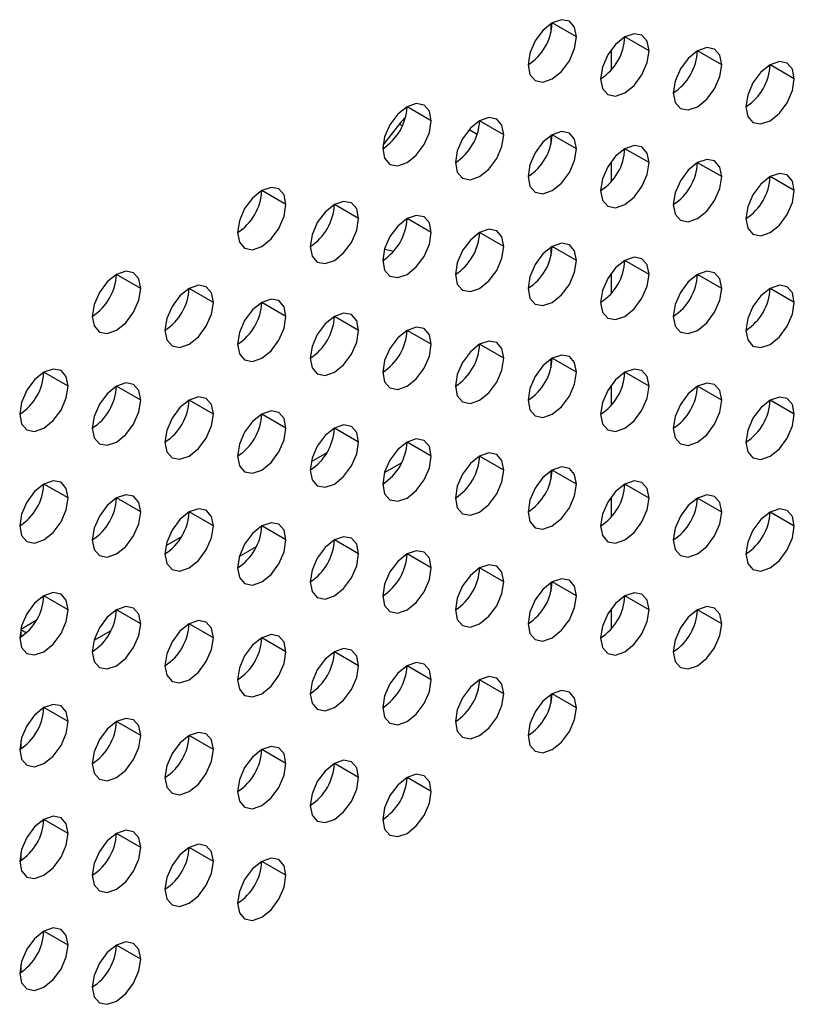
# Model space of a CAD drawing. Header units: millimetres. Extents: x 0 to 1118, y 0 to 864.
# Tile 277 of 397: x 973 to 975.26, y 704.97 to 707.85. Entities that reach past the tile are written whole.
import ezdxf

# ---------------------------------------------------------------- set-up
doc = ezdxf.new("R2010")
doc.units = ezdxf.units.MM

msp = doc.modelspace()

# ---------------------------------------------------------------- linework, layer by layer
at = {"color": 8, "linetype": 'Continuous', "lineweight": 25}
for p, q in [((974.5506, 707.8128), (974.5506, 707.8384)), ((974.7263, 707.7623), (974.7263, 707.7031)), ((974.1063, 707.5454), (974.1163, 707.5396)), ((974.3114, 707.529), (974.335, 707.5154)), ((974.5506, 707.4862), (974.5506, 707.5118)), ((974.7263, 707.4357), (974.7263, 707.3765)), ((974.5506, 707.1595), (974.5506, 707.1852)), ((974.7263, 707.1091), (974.7263, 707.0498)), ((974.5506, 706.8329), (974.5506, 706.8585)), ((974.7263, 706.7825), (974.7263, 706.7232)), ((974.5506, 706.5063), (974.5506, 706.5319)), ((974.7263, 706.4559), (974.7263, 706.3966)), ((974.5506, 706.1797), (974.5506, 706.2053)), ((974.7263, 706.1292), (974.7263, 706.07)), ((974.5506, 705.8531), (974.5506, 705.8787))]:
    msp.add_line(p, q, dxfattribs=at)
at = {"color": 7, "linetype": 'Continuous', "lineweight": 25}
for p, q in [((974.6249, 707.7997), (974.5542, 707.8406)), ((974.837, 707.7589), (974.7663, 707.7997)), ((975.0491, 707.718), (974.9784, 707.7589)), ((975.2613, 707.6772), (975.1906, 707.718)), ((974.2006, 707.5548), (974.1299, 707.5956)), ((974.4127, 707.514), (974.342, 707.5548)), ((974.6249, 707.4731), (974.5542, 707.5139)), ((974.837, 707.4323), (974.7663, 707.4731)), ((975.0491, 707.3914), (974.9784, 707.4322)), ((975.2613, 707.3506), (975.1906, 707.3914)), ((973.7763, 707.3099), (973.7056, 707.3507)), ((973.9885, 707.269), (973.9178, 707.3099)), ((974.2006, 707.2282), (974.1299, 707.269)), ((974.4127, 707.1873), (974.342, 707.2282)), ((974.0642, 707.1798), (974.0909, 707.1735)), ((974.6249, 707.1465), (974.5542, 707.1873)), ((974.837, 707.1057), (974.7663, 707.1465)), ((973.3521, 707.065), (973.2814, 707.1058)), ((975.0491, 707.0648), (974.9784, 707.1056)), ((973.5642, 707.0241), (973.4935, 707.0649)), ((975.2613, 707.024), (975.1906, 707.0648)), ((973.7763, 706.9833), (973.7056, 707.0241)), ((973.9885, 706.9424), (973.9178, 706.9832)), ((974.2006, 706.9016), (974.1299, 706.9424)), ((974.4127, 706.8607), (974.342, 706.9016)), ((974.6249, 706.8199), (974.5542, 706.8607)), ((973.14, 706.7792), (973.0692, 706.82)), ((974.837, 706.779), (974.7663, 706.8199)), ((973.3521, 706.7384), (973.2814, 706.7792)), ((975.0491, 706.7382), (974.9784, 706.779)), ((973.5642, 706.6975), (973.4935, 706.7383)), ((975.2613, 706.6973), (975.1906, 706.7382)), ((973.7763, 706.6567), (973.7056, 706.6975)), ((973.9885, 706.6158), (973.9178, 706.6566)), ((974.2006, 706.575), (974.1299, 706.6158)), ((973.8956, 706.5845), (973.8497, 706.558)), ((974.0643, 706.5267), (974.1143, 706.5556)), ((974.4127, 706.5341), (974.342, 706.5749)), ((974.6249, 706.4933), (974.5542, 706.5341)), ((973.14, 706.4526), (973.0692, 706.4934)), ((974.837, 706.4524), (974.7663, 706.4932)), ((973.3521, 706.4117), (973.2814, 706.4526)), ((975.0491, 706.4116), (974.9784, 706.4524)), ((973.5642, 706.3709), (973.4935, 706.4117)), ((975.2613, 706.3707), (975.1906, 706.4115)), ((973.7763, 706.33), (973.7056, 706.3709)), ((973.4713, 706.3395), (973.4255, 706.3131)), ((973.9885, 706.2892), (973.9178, 706.33)), ((973.64, 706.2818), (973.69, 706.3107)), ((974.2006, 706.2483), (974.1299, 706.2892)), ((974.4127, 706.2075), (974.342, 706.2483)), ((974.6249, 706.1667), (974.5542, 706.2075)), ((973.14, 706.126), (973.0692, 706.1668)), ((974.837, 706.1258), (974.7663, 706.1666)), ((973.3521, 706.0851), (973.2814, 706.1259)), ((975.0491, 706.085), (974.9784, 706.1258)), ((973.0471, 706.0946), (973.0017, 706.0684)), ((973.0017, 706.0684), (973.0182, 706.0589)), ((973.0017, 706.0684), (973.0017, 706.0462)), ((973.2158, 706.0369), (973.2658, 706.0657)), ((973.5642, 706.0443), (973.4935, 706.0851)), ((973.7763, 706.0034), (973.7056, 706.0442)), ((973.9885, 705.9626), (973.9178, 706.0034)), ((974.2006, 705.9217), (974.1299, 705.9626)), ((974.4127, 705.8809), (974.342, 705.9217)), ((974.6249, 705.84), (974.5542, 705.8809)), ((973.14, 705.7993), (973.0692, 705.8402)), ((973.3521, 705.7585), (973.2814, 705.7993)), ((973.0017, 705.7437), (973.0017, 705.7196)), ((973.5642, 705.7177), (973.4935, 705.7585)), ((973.7763, 705.6768), (973.7056, 705.7176)), ((973.9885, 705.636), (973.9178, 705.6768)), ((974.2006, 705.5951), (974.1299, 705.6359)), ((973.14, 705.4727), (973.0692, 705.5136)), ((973.3521, 705.4319), (973.2814, 705.4727)), ((973.5642, 705.391), (973.4935, 705.4319)), ((973.0017, 705.4171), (973.0017, 705.393)), ((973.7763, 705.3502), (973.7056, 705.391)), ((973.14, 705.1461), (973.0692, 705.1869)), ((973.3521, 705.1053), (973.2814, 705.1461)), ((973.0017, 705.0904), (973.0017, 705.0664))]:
    msp.add_line(p, q, dxfattribs=at)
at = {"color": 7, "linetype": 'Continuous', "lineweight": 25, "flags": 128}
for points in [[(974.6249, 707.7997), (974.6195, 707.8279), (974.6042, 707.8455), (974.5812, 707.85), (974.5542, 707.8406), (974.5271, 707.8187), (974.5042, 707.7878), (974.4888, 707.7524), (974.4835, 707.7181)], [(974.4835, 707.7181), (974.4888, 707.69), (974.5042, 707.6723), (974.5271, 707.6679), (974.5542, 707.6773), (974.5812, 707.6991), (974.6042, 707.73), (974.6195, 707.7654), (974.6249, 707.7997)], [(974.837, 707.7589), (974.8316, 707.787), (974.8163, 707.8047), (974.7934, 707.8091), (974.7663, 707.7997), (974.7392, 707.7779), (974.7163, 707.7469), (974.701, 707.7116), (974.6956, 707.6772)], [(974.6956, 707.6772), (974.701, 707.6491), (974.7163, 707.6315), (974.7392, 707.627), (974.7663, 707.6364), (974.7934, 707.6582), (974.8163, 707.6892), (974.8316, 707.7245), (974.837, 707.7589)], [(975.0491, 707.718), (975.0438, 707.7462), (975.0284, 707.7638), (975.0055, 707.7683), (974.9784, 707.7589), (974.9514, 707.737), (974.9284, 707.7061), (974.9131, 707.6708), (974.9077, 707.6364)], [(975.2613, 707.6772), (975.2559, 707.7053), (975.2406, 707.723), (975.2176, 707.7274), (975.1906, 707.718), (975.1635, 707.6962), (975.1406, 707.6652), (975.1252, 707.6299), (975.1198, 707.5956)], [(974.9077, 707.6364), (974.9131, 707.6083), (974.9284, 707.5906), (974.9514, 707.5862), (974.9784, 707.5956), (975.0055, 707.6174), (975.0284, 707.6483), (975.0438, 707.6837), (975.0491, 707.718)], [(975.1198, 707.5956), (975.1252, 707.5674), (975.1406, 707.5498), (975.1635, 707.5453), (975.1906, 707.5547), (975.2176, 707.5766), (975.2406, 707.6075), (975.2559, 707.6428), (975.2613, 707.6772)], [(974.2006, 707.5548), (974.1952, 707.583), (974.1799, 707.6006), (974.157, 707.6051), (974.1299, 707.5956), (974.1028, 707.5738), (974.0799, 707.5429), (974.0646, 707.5075), (974.0592, 707.4732)], [(974.0592, 707.4732), (974.0646, 707.445), (974.0799, 707.4274), (974.1028, 707.4229), (974.1299, 707.4323), (974.157, 707.4542), (974.1799, 707.4851), (974.1952, 707.5205), (974.2006, 707.5548)], [(974.1256, 707.5651), (974.1114, 707.5509), (974.0597, 707.483)], [(974.4127, 707.514), (974.4074, 707.5421), (974.392, 707.5597), (974.3691, 707.5642), (974.342, 707.5548), (974.315, 707.533), (974.292, 707.502), (974.2767, 707.4667), (974.2713, 707.4323)], [(974.2713, 707.4323), (974.2767, 707.4042), (974.292, 707.3865), (974.315, 707.3821), (974.342, 707.3915), (974.3691, 707.4133), (974.392, 707.4443), (974.4074, 707.4796), (974.4127, 707.514)], [(974.6249, 707.4731), (974.6195, 707.5013), (974.6042, 707.5189), (974.5812, 707.5234), (974.5542, 707.514), (974.5271, 707.4921), (974.5042, 707.4612), (974.4888, 707.4258), (974.4835, 707.3915)], [(974.4835, 707.3915), (974.4888, 707.3633), (974.5042, 707.3457), (974.5271, 707.3412), (974.5542, 707.3506), (974.5812, 707.3725), (974.6042, 707.4034), (974.6195, 707.4388), (974.6249, 707.4731)], [(974.837, 707.4323), (974.8316, 707.4604), (974.8163, 707.4781), (974.7934, 707.4825), (974.7663, 707.4731), (974.7392, 707.4513), (974.7163, 707.4203), (974.701, 707.385), (974.6956, 707.3506)], [(975.0491, 707.3914), (975.0438, 707.4196), (975.0284, 707.4372), (975.0055, 707.4417), (974.9784, 707.4323), (974.9514, 707.4104), (974.9284, 707.3795), (974.9131, 707.3441), (974.9077, 707.3098)], [(974.6956, 707.3506), (974.701, 707.3225), (974.7163, 707.3048), (974.7392, 707.3004), (974.7663, 707.3098), (974.7934, 707.3316), (974.8163, 707.3626), (974.8316, 707.3979), (974.837, 707.4323)], [(974.9077, 707.3098), (974.9131, 707.2816), (974.9284, 707.264), (974.9514, 707.2595), (974.9784, 707.2689), (975.0055, 707.2908), (975.0284, 707.3217), (975.0438, 707.3571), (975.0491, 707.3914)], [(975.2613, 707.3506), (975.2559, 707.3787), (975.2406, 707.3964), (975.2176, 707.4008), (975.1906, 707.3914), (975.1635, 707.3696), (975.1406, 707.3386), (975.1252, 707.3033), (975.1198, 707.2689)], [(973.7763, 707.3099), (973.771, 707.338), (973.7556, 707.3557), (973.7327, 707.3601), (973.7056, 707.3507), (973.6786, 707.3289), (973.6556, 707.2979), (973.6403, 707.2626), (973.6349, 707.2282)], [(975.1198, 707.2689), (975.1252, 707.2408), (975.1406, 707.2232), (975.1635, 707.2187), (975.1906, 707.2281), (975.2176, 707.2499), (975.2406, 707.2809), (975.2559, 707.3162), (975.2613, 707.3506)], [(973.6349, 707.2282), (973.6403, 707.2001), (973.6556, 707.1825), (973.6786, 707.178), (973.7056, 707.1874), (973.7327, 707.2093), (973.7556, 707.2402), (973.771, 707.2755), (973.7763, 707.3099)], [(973.9885, 707.269), (973.9831, 707.2972), (973.9678, 707.3148), (973.9448, 707.3193), (973.9178, 707.3099), (973.8907, 707.288), (973.8678, 707.2571), (973.8524, 707.2218), (973.8471, 707.1874)], [(973.8471, 707.1874), (973.8524, 707.1593), (973.8678, 707.1416), (973.8907, 707.1372), (973.9178, 707.1466), (973.9448, 707.1684), (973.9678, 707.1993), (973.9831, 707.2347), (973.9885, 707.269)], [(974.2006, 707.2282), (974.1952, 707.2563), (974.1799, 707.274), (974.157, 707.2784), (974.1299, 707.269), (974.1028, 707.2472), (974.0799, 707.2162), (974.0646, 707.1809), (974.0592, 707.1466)], [(974.4127, 707.1873), (974.4074, 707.2155), (974.392, 707.2331), (974.3691, 707.2376), (974.342, 707.2282), (974.315, 707.2063), (974.292, 707.1754), (974.2767, 707.1401), (974.2713, 707.1057)], [(974.0592, 707.1466), (974.0646, 707.1184), (974.0799, 707.1008), (974.1028, 707.0963), (974.1299, 707.1057), (974.157, 707.1276), (974.1799, 707.1585), (974.1952, 707.1938), (974.2006, 707.2282)], [(974.2713, 707.1057), (974.2767, 707.0776), (974.292, 707.0599), (974.315, 707.0555), (974.342, 707.0649), (974.3691, 707.0867), (974.392, 707.1177), (974.4074, 707.153), (974.4127, 707.1873)], [(974.6249, 707.1465), (974.6195, 707.1746), (974.6042, 707.1923), (974.5812, 707.1967), (974.5542, 707.1873), (974.5271, 707.1655), (974.5042, 707.1346), (974.4888, 707.0992), (974.4835, 707.0649)], [(974.837, 707.1057), (974.8316, 707.1338), (974.8163, 707.1514), (974.7934, 707.1559), (974.7663, 707.1465), (974.7392, 707.1247), (974.7163, 707.0937), (974.701, 707.0584), (974.6956, 707.024)], [(974.4835, 707.0649), (974.4888, 707.0367), (974.5042, 707.0191), (974.5271, 707.0146), (974.5542, 707.024), (974.5812, 707.0459), (974.6042, 707.0768), (974.6195, 707.1121), (974.6249, 707.1465)], [(973.3521, 707.065), (973.3467, 707.0931), (973.3314, 707.1107), (973.3084, 707.1152), (973.2814, 707.1058), (973.2543, 707.084), (973.2314, 707.053), (973.216, 707.0177), (973.2107, 706.9833)], [(974.6956, 707.024), (974.701, 706.9959), (974.7163, 706.9782), (974.7392, 706.9738), (974.7663, 706.9832), (974.7934, 707.005), (974.8163, 707.036), (974.8316, 707.0713), (974.837, 707.1057)], [(975.0491, 707.0648), (975.0438, 707.0929), (975.0284, 707.1106), (975.0055, 707.115), (974.9784, 707.1056), (974.9514, 707.0838), (974.9284, 707.0529), (974.9131, 707.0175), (974.9077, 706.9832)], [(973.2107, 706.9833), (973.216, 706.9552), (973.2314, 706.9375), (973.2543, 706.9331), (973.2814, 706.9425), (973.3084, 706.9643), (973.3314, 706.9953), (973.3467, 707.0306), (973.3521, 707.065)], [(973.5642, 707.0241), (973.5588, 707.0523), (973.5435, 707.0699), (973.5206, 707.0744), (973.4935, 707.065), (973.4664, 707.0431), (973.4435, 707.0122), (973.4282, 706.9768), (973.4228, 706.9425)], [(974.9077, 706.9832), (974.9131, 706.955), (974.9284, 706.9374), (974.9514, 706.9329), (974.9784, 706.9423), (975.0055, 706.9642), (975.0284, 706.9951), (975.0438, 707.0305), (975.0491, 707.0648)], [(975.2613, 707.024), (975.2559, 707.0521), (975.2406, 707.0697), (975.2176, 707.0742), (975.1906, 707.0648), (975.1635, 707.043), (975.1406, 707.012), (975.1252, 706.9767), (975.1198, 706.9423)], [(973.4228, 706.9425), (973.4282, 706.9143), (973.4435, 706.8967), (973.4664, 706.8922), (973.4935, 706.9016), (973.5206, 706.9235), (973.5435, 706.9544), (973.5588, 706.9898), (973.5642, 707.0241)], [(973.7763, 706.9833), (973.771, 707.0114), (973.7556, 707.0291), (973.7327, 707.0335), (973.7056, 707.0241), (973.6786, 707.0023), (973.6556, 706.9713), (973.6403, 706.936), (973.6349, 706.9016)], [(975.1198, 706.9423), (975.1252, 706.9142), (975.1406, 706.8965), (975.1635, 706.8921), (975.1906, 706.9015), (975.2176, 706.9233), (975.2406, 706.9543), (975.2559, 706.9896), (975.2613, 707.024)], [(973.6349, 706.9016), (973.6403, 706.8735), (973.6556, 706.8559), (973.6786, 706.8514), (973.7056, 706.8608), (973.7327, 706.8826), (973.7556, 706.9136), (973.771, 706.9489), (973.7763, 706.9833)], [(973.9885, 706.9424), (973.9831, 706.9706), (973.9678, 706.9882), (973.9448, 706.9927), (973.9178, 706.9833), (973.8907, 706.9614), (973.8678, 706.9305), (973.8524, 706.8951), (973.8471, 706.8608)], [(974.2006, 706.9016), (974.1952, 706.9297), (974.1799, 706.9474), (974.157, 706.9518), (974.1299, 706.9424), (974.1028, 706.9206), (974.0799, 706.8896), (974.0646, 706.8543), (974.0592, 706.8199)], [(973.8471, 706.8608), (973.8524, 706.8326), (973.8678, 706.815), (973.8907, 706.8105), (973.9178, 706.82), (973.9448, 706.8418), (973.9678, 706.8727), (973.9831, 706.9081), (973.9885, 706.9424)], [(974.0592, 706.8199), (974.0646, 706.7918), (974.0799, 706.7742), (974.1028, 706.7697), (974.1299, 706.7791), (974.157, 706.8009), (974.1799, 706.8319), (974.1952, 706.8672), (974.2006, 706.9016)], [(974.4127, 706.8607), (974.4074, 706.8889), (974.392, 706.9065), (974.3691, 706.911), (974.342, 706.9016), (974.315, 706.8797), (974.292, 706.8488), (974.2767, 706.8134), (974.2713, 706.7791)], [(974.6249, 706.8199), (974.6195, 706.848), (974.6042, 706.8657), (974.5812, 706.8701), (974.5542, 706.8607), (974.5271, 706.8389), (974.5042, 706.8079), (974.4888, 706.7726), (974.4835, 706.7382)], [(974.2713, 706.7791), (974.2767, 706.751), (974.292, 706.7333), (974.315, 706.7289), (974.342, 706.7383), (974.3691, 706.7601), (974.392, 706.791), (974.4074, 706.8264), (974.4127, 706.8607)], [(973.14, 706.7792), (973.1346, 706.8073), (973.1192, 706.825), (973.0963, 706.8294), (973.0692, 706.82), (973.0422, 706.7982), (973.0192, 706.7673), (973.0039, 706.7319), (972.9985, 706.6976)], [(974.4835, 706.7382), (974.4888, 706.7101), (974.5042, 706.6925), (974.5271, 706.688), (974.5542, 706.6974), (974.5812, 706.7192), (974.6042, 706.7502), (974.6195, 706.7855), (974.6249, 706.8199)], [(974.837, 706.779), (974.8316, 706.8072), (974.8163, 706.8248), (974.7934, 706.8293), (974.7663, 706.8199), (974.7392, 706.798), (974.7163, 706.7671), (974.701, 706.7318), (974.6956, 706.6974)], [(972.9985, 706.6976), (973.0039, 706.6694), (973.0192, 706.6518), (973.0422, 706.6473), (973.0692, 706.6567), (973.0963, 706.6786), (973.1192, 706.7095), (973.1346, 706.7448), (973.14, 706.7792)], [(973.3521, 706.7384), (973.3467, 706.7665), (973.3314, 706.7841), (973.3084, 706.7886), (973.2814, 706.7792), (973.2543, 706.7573), (973.2314, 706.7264), (973.216, 706.6911), (973.2107, 706.6567)], [(974.6956, 706.6974), (974.701, 706.6693), (974.7163, 706.6516), (974.7392, 706.6472), (974.7663, 706.6566), (974.7934, 706.6784), (974.8163, 706.7093), (974.8316, 706.7447), (974.837, 706.779)], [(975.0491, 706.7382), (975.0438, 706.7663), (975.0284, 706.784), (975.0055, 706.7884), (974.9784, 706.779), (974.9514, 706.7572), (974.9284, 706.7262), (974.9131, 706.6909), (974.9077, 706.6566)], [(973.2107, 706.6567), (973.216, 706.6286), (973.2314, 706.6109), (973.2543, 706.6065), (973.2814, 706.6159), (973.3084, 706.6377), (973.3314, 706.6687), (973.3467, 706.704), (973.3521, 706.7384)], [(973.5642, 706.6975), (973.5588, 706.7256), (973.5435, 706.7433), (973.5206, 706.7477), (973.4935, 706.7383), (973.4664, 706.7165), (973.4435, 706.6856), (973.4282, 706.6502), (973.4228, 706.6159)], [(974.9077, 706.6566), (974.9131, 706.6284), (974.9284, 706.6108), (974.9514, 706.6063), (974.9784, 706.6157), (975.0055, 706.6376), (975.0284, 706.6685), (975.0438, 706.7038), (975.0491, 706.7382)], [(975.2613, 706.6973), (975.2559, 706.7255), (975.2406, 706.7431), (975.2176, 706.7476), (975.1906, 706.7382), (975.1635, 706.7163), (975.1406, 706.6854), (975.1252, 706.6501), (975.1198, 706.6157)], [(973.4228, 706.6159), (973.4282, 706.5877), (973.4435, 706.5701), (973.4664, 706.5656), (973.4935, 706.575), (973.5206, 706.5969), (973.5435, 706.6278), (973.5588, 706.6631), (973.5642, 706.6975)], [(973.7763, 706.6567), (973.771, 706.6848), (973.7556, 706.7024), (973.7327, 706.7069), (973.7056, 706.6975), (973.6786, 706.6757), (973.6556, 706.6447), (973.6403, 706.6094), (973.6349, 706.575)], [(975.1198, 706.6157), (975.1252, 706.5876), (975.1406, 706.5699), (975.1635, 706.5655), (975.1906, 706.5749), (975.2176, 706.5967), (975.2406, 706.6277), (975.2559, 706.663), (975.2613, 706.6973)], [(973.9885, 706.6158), (973.9831, 706.644), (973.9678, 706.6616), (973.9448, 706.666), (973.9178, 706.6566), (973.8907, 706.6348), (973.8678, 706.6039), (973.8524, 706.5685), (973.8471, 706.5342)], [(973.6349, 706.575), (973.6403, 706.5469), (973.6556, 706.5292), (973.6786, 706.5248), (973.7056, 706.5342), (973.7327, 706.556), (973.7556, 706.587), (973.771, 706.6223), (973.7763, 706.6567)], [(973.8471, 706.5342), (973.8524, 706.506), (973.8678, 706.4884), (973.8907, 706.4839), (973.9178, 706.4933), (973.9448, 706.5152), (973.9678, 706.5461), (973.9831, 706.5815), (973.9885, 706.6158)], [(974.2006, 706.575), (974.1952, 706.6031), (974.1799, 706.6207), (974.157, 706.6252), (974.1299, 706.6158), (974.1028, 706.594), (974.0799, 706.563), (974.0646, 706.5277), (974.0592, 706.4933)], [(974.4127, 706.5341), (974.4074, 706.5623), (974.392, 706.5799), (974.3691, 706.5844), (974.342, 706.5749), (974.315, 706.5531), (974.292, 706.5222), (974.2767, 706.4868), (974.2713, 706.4525)], [(974.0592, 706.4933), (974.0646, 706.4652), (974.0799, 706.4475), (974.1028, 706.4431), (974.1299, 706.4525), (974.157, 706.4743), (974.1799, 706.5053), (974.1952, 706.5406), (974.2006, 706.575)], [(974.2713, 706.4525), (974.2767, 706.4243), (974.292, 706.4067), (974.315, 706.4022), (974.342, 706.4116), (974.3691, 706.4335), (974.392, 706.4644), (974.4074, 706.4998), (974.4127, 706.5341)], [(974.6249, 706.4933), (974.6195, 706.5214), (974.6042, 706.5391), (974.5812, 706.5435), (974.5542, 706.5341), (974.5271, 706.5123), (974.5042, 706.4813), (974.4888, 706.446), (974.4835, 706.4116)], [(973.14, 706.4526), (973.1346, 706.4807), (973.1192, 706.4984), (973.0963, 706.5028), (973.0692, 706.4934), (973.0422, 706.4716), (973.0192, 706.4406), (973.0039, 706.4053), (972.9985, 706.3709)], [(974.4835, 706.4116), (974.4888, 706.3835), (974.5042, 706.3658), (974.5271, 706.3614), (974.5542, 706.3708), (974.5812, 706.3926), (974.6042, 706.4236), (974.6195, 706.4589), (974.6249, 706.4933)], [(974.837, 706.4524), (974.8316, 706.4806), (974.8163, 706.4982), (974.7934, 706.5027), (974.7663, 706.4933), (974.7392, 706.4714), (974.7163, 706.4405), (974.701, 706.4051), (974.6956, 706.3708)], [(973.3521, 706.4117), (973.3467, 706.4399), (973.3314, 706.4575), (973.3084, 706.462), (973.2814, 706.4526), (973.2543, 706.4307), (973.2314, 706.3998), (973.216, 706.3644), (973.2107, 706.3301)], [(975.0491, 706.4116), (975.0438, 706.4397), (975.0284, 706.4574), (975.0055, 706.4618), (974.9784, 706.4524), (974.9514, 706.4306), (974.9284, 706.3996), (974.9131, 706.3643), (974.9077, 706.3299)], [(972.9985, 706.3709), (973.0039, 706.3428), (973.0192, 706.3252), (973.0422, 706.3207), (973.0692, 706.3301), (973.0963, 706.3519), (973.1192, 706.3829), (973.1346, 706.4182), (973.14, 706.4526)], [(974.6956, 706.3708), (974.701, 706.3426), (974.7163, 706.325), (974.7392, 706.3205), (974.7663, 706.3299), (974.7934, 706.3518), (974.8163, 706.3827), (974.8316, 706.4181), (974.837, 706.4524)], [(973.2107, 706.3301), (973.216, 706.302), (973.2314, 706.2843), (973.2543, 706.2799), (973.2814, 706.2893), (973.3084, 706.3111), (973.3314, 706.342), (973.3467, 706.3774), (973.3521, 706.4117)], [(973.5642, 706.3709), (973.5588, 706.399), (973.5435, 706.4167), (973.5206, 706.4211), (973.4935, 706.4117), (973.4664, 706.3899), (973.4435, 706.3589), (973.4282, 706.3236), (973.4228, 706.2892)], [(974.9077, 706.3299), (974.9131, 706.3018), (974.9284, 706.2842), (974.9514, 706.2797), (974.9784, 706.2891), (975.0055, 706.3109), (975.0284, 706.3419), (975.0438, 706.3772), (975.0491, 706.4116)], [(975.2613, 706.3707), (975.2559, 706.3989), (975.2406, 706.4165), (975.2176, 706.421), (975.1906, 706.4116), (975.1635, 706.3897), (975.1406, 706.3588), (975.1252, 706.3234), (975.1198, 706.2891)], [(973.7763, 706.33), (973.771, 706.3582), (973.7556, 706.3758), (973.7327, 706.3803), (973.7056, 706.3709), (973.6786, 706.349), (973.6556, 706.3181), (973.6403, 706.2828), (973.6349, 706.2484)], [(973.4228, 706.2892), (973.4282, 706.2611), (973.4435, 706.2435), (973.4664, 706.239), (973.4935, 706.2484), (973.5206, 706.2702), (973.5435, 706.3012), (973.5588, 706.3365), (973.5642, 706.3709)], [(975.1198, 706.2891), (975.1252, 706.2609), (975.1406, 706.2433), (975.1635, 706.2388), (975.1906, 706.2483), (975.2176, 706.2701), (975.2406, 706.301), (975.2559, 706.3364), (975.2613, 706.3707)], [(973.6349, 706.2484), (973.6403, 706.2203), (973.6556, 706.2026), (973.6786, 706.1982), (973.7056, 706.2076), (973.7327, 706.2294), (973.7556, 706.2603), (973.771, 706.2957), (973.7763, 706.33)], [(973.9885, 706.2892), (973.9831, 706.3173), (973.9678, 706.335), (973.9448, 706.3394), (973.9178, 706.33), (973.8907, 706.3082), (973.8678, 706.2772), (973.8524, 706.2419), (973.8471, 706.2076)], [(973.8471, 706.2076), (973.8524, 706.1794), (973.8678, 706.1618), (973.8907, 706.1573), (973.9178, 706.1667), (973.9448, 706.1886), (973.9678, 706.2195), (973.9831, 706.2548), (973.9885, 706.2892)], [(974.2006, 706.2483), (974.1952, 706.2765), (974.1799, 706.2941), (974.157, 706.2986), (974.1299, 706.2892), (974.1028, 706.2673), (974.0799, 706.2364), (974.0646, 706.2011), (974.0592, 706.1667)], [(974.0592, 706.1667), (974.0646, 706.1386), (974.0799, 706.1209), (974.1028, 706.1165), (974.1299, 706.1259), (974.157, 706.1477), (974.1799, 706.1787), (974.1952, 706.214), (974.2006, 706.2483)], [(974.4127, 706.2075), (974.4074, 706.2356), (974.392, 706.2533), (974.3691, 706.2577), (974.342, 706.2483), (974.315, 706.2265), (974.292, 706.1956), (974.2767, 706.1602), (974.2713, 706.1259)], [(974.2713, 706.1259), (974.2767, 706.0977), (974.292, 706.0801), (974.315, 706.0756), (974.342, 706.085), (974.3691, 706.1069), (974.392, 706.1378), (974.4074, 706.1731), (974.4127, 706.2075)], [(974.6249, 706.1667), (974.6195, 706.1948), (974.6042, 706.2124), (974.5812, 706.2169), (974.5542, 706.2075), (974.5271, 706.1856), (974.5042, 706.1547), (974.4888, 706.1194), (974.4835, 706.085)], [(973.14, 706.126), (973.1346, 706.1541), (973.1192, 706.1717), (973.0963, 706.1762), (973.0692, 706.1668), (973.0422, 706.145), (973.0192, 706.114), (973.0039, 706.0787), (972.9985, 706.0443)], [(974.837, 706.1258), (974.8316, 706.1539), (974.8163, 706.1716), (974.7934, 706.176), (974.7663, 706.1666), (974.7392, 706.1448), (974.7163, 706.1139), (974.701, 706.0785), (974.6956, 706.0442)], [(974.4835, 706.085), (974.4888, 706.0569), (974.5042, 706.0392), (974.5271, 706.0348), (974.5542, 706.0442), (974.5812, 706.066), (974.6042, 706.097), (974.6195, 706.1323), (974.6249, 706.1667)], [(972.9985, 706.0443), (973.0039, 706.0162), (973.0192, 705.9985), (973.0422, 705.9941), (973.0692, 706.0035), (973.0963, 706.0253), (973.1192, 706.0563), (973.1346, 706.0916), (973.14, 706.126)], [(973.3521, 706.0851), (973.3467, 706.1133), (973.3314, 706.1309), (973.3084, 706.1354), (973.2814, 706.126), (973.2543, 706.1041), (973.2314, 706.0732), (973.216, 706.0378), (973.2107, 706.0035)], [(974.6956, 706.0442), (974.701, 706.016), (974.7163, 705.9984), (974.7392, 705.9939), (974.7663, 706.0033), (974.7934, 706.0252), (974.8163, 706.0561), (974.8316, 706.0915), (974.837, 706.1258)], [(975.0491, 706.085), (975.0438, 706.1131), (975.0284, 706.1307), (975.0055, 706.1352), (974.9784, 706.1258), (974.9514, 706.104), (974.9284, 706.073), (974.9131, 706.0377), (974.9077, 706.0033)], [(973.5642, 706.0443), (973.5588, 706.0724), (973.5435, 706.0901), (973.5206, 706.0945), (973.4935, 706.0851), (973.4664, 706.0633), (973.4435, 706.0323), (973.4282, 705.997), (973.4228, 705.9626)], [(973.2107, 706.0035), (973.216, 705.9753), (973.2314, 705.9577), (973.2543, 705.9532), (973.2814, 705.9626), (973.3084, 705.9845), (973.3314, 706.0154), (973.3467, 706.0508), (973.3521, 706.0851)], [(974.9077, 706.0033), (974.9131, 705.9752), (974.9284, 705.9575), (974.9514, 705.9531), (974.9784, 705.9625), (975.0055, 705.9843), (975.0284, 706.0153), (975.0438, 706.0506), (975.0491, 706.085)], [(973.4228, 705.9626), (973.4282, 705.9345), (973.4435, 705.9168), (973.4664, 705.9124), (973.4935, 705.9218), (973.5206, 705.9436), (973.5435, 705.9746), (973.5588, 706.0099), (973.5642, 706.0443)], [(973.7763, 706.0034), (973.771, 706.0316), (973.7556, 706.0492), (973.7327, 706.0537), (973.7056, 706.0443), (973.6786, 706.0224), (973.6556, 705.9915), (973.6403, 705.9561), (973.6349, 705.9218)], [(973.6349, 705.9218), (973.6403, 705.8936), (973.6556, 705.876), (973.6786, 705.8715), (973.7056, 705.8809), (973.7327, 705.9028), (973.7556, 705.9337), (973.771, 705.9691), (973.7763, 706.0034)], [(973.9885, 705.9626), (973.9831, 705.9907), (973.9678, 706.0084), (973.9448, 706.0128), (973.9178, 706.0034), (973.8907, 705.9816), (973.8678, 705.9506), (973.8524, 705.9153), (973.8471, 705.8809)], [(974.2006, 705.9217), (974.1952, 705.9499), (974.1799, 705.9675), (974.157, 705.972), (974.1299, 705.9626), (974.1028, 705.9407), (974.0799, 705.9098), (974.0646, 705.8744), (974.0592, 705.8401)], [(973.8471, 705.8809), (973.8524, 705.8528), (973.8678, 705.8352), (973.8907, 705.8307), (973.9178, 705.8401), (973.9448, 705.8619), (973.9678, 705.8929), (973.9831, 705.9282), (973.9885, 705.9626)], [(974.0592, 705.8401), (974.0646, 705.8119), (974.0799, 705.7943), (974.1028, 705.7898), (974.1299, 705.7993), (974.157, 705.8211), (974.1799, 705.852), (974.1952, 705.8874), (974.2006, 705.9217)], [(974.4127, 705.8809), (974.4074, 705.909), (974.392, 705.9267), (974.3691, 705.9311), (974.342, 705.9217), (974.315, 705.8999), (974.292, 705.8689), (974.2767, 705.8336), (974.2713, 705.7992)], [(974.6249, 705.84), (974.6195, 705.8682), (974.6042, 705.8858), (974.5812, 705.8903), (974.5542, 705.8809), (974.5271, 705.859), (974.5042, 705.8281), (974.4888, 705.7928), (974.4835, 705.7584)], [(974.2713, 705.7992), (974.2767, 705.7711), (974.292, 705.7535), (974.315, 705.749), (974.342, 705.7584), (974.3691, 705.7802), (974.392, 705.8112), (974.4074, 705.8465), (974.4127, 705.8809)], [(973.14, 705.7993), (973.1346, 705.8275), (973.1192, 705.8451), (973.0963, 705.8496), (973.0692, 705.8402), (973.0422, 705.8183), (973.0192, 705.7874), (973.0039, 705.7521), (972.9985, 705.7177)], [(974.4835, 705.7584), (974.4888, 705.7303), (974.5042, 705.7126), (974.5271, 705.7082), (974.5542, 705.7176), (974.5812, 705.7394), (974.6042, 705.7703), (974.6195, 705.8057), (974.6249, 705.84)], [(972.9985, 705.7177), (973.0039, 705.6896), (973.0192, 705.6719), (973.0422, 705.6675), (973.0692, 705.6769), (973.0963, 705.6987), (973.1192, 705.7297), (973.1346, 705.765), (973.14, 705.7993)], [(973.3521, 705.7585), (973.3467, 705.7866), (973.3314, 705.8043), (973.3084, 705.8087), (973.2814, 705.7993), (973.2543, 705.7775), (973.2314, 705.7466), (973.216, 705.7112), (973.2107, 705.6769)], [(973.2107, 705.6769), (973.216, 705.6487), (973.2314, 705.6311), (973.2543, 705.6266), (973.2814, 705.636), (973.3084, 705.6579), (973.3314, 705.6888), (973.3467, 705.7241), (973.3521, 705.7585)], [(973.5642, 705.7177), (973.5588, 705.7458), (973.5435, 705.7634), (973.5206, 705.7679), (973.4935, 705.7585), (973.4664, 705.7367), (973.4435, 705.7057), (973.4282, 705.6704), (973.4228, 705.636)], [(973.4228, 705.636), (973.4282, 705.6079), (973.4435, 705.5902), (973.4664, 705.5858), (973.4935, 705.5952), (973.5206, 705.617), (973.5435, 705.648), (973.5588, 705.6833), (973.5642, 705.7177)], [(973.7763, 705.6768), (973.771, 705.7049), (973.7556, 705.7226), (973.7327, 705.727), (973.7056, 705.7176), (973.6786, 705.6958), (973.6556, 705.6649), (973.6403, 705.6295), (973.6349, 705.5952)], [(973.9885, 705.636), (973.9831, 705.6641), (973.9678, 705.6817), (973.9448, 705.6862), (973.9178, 705.6768), (973.8907, 705.655), (973.8678, 705.624), (973.8524, 705.5887), (973.8471, 705.5543)], [(973.6349, 705.5952), (973.6403, 705.567), (973.6556, 705.5494), (973.6786, 705.5449), (973.7056, 705.5543), (973.7327, 705.5762), (973.7556, 705.6071), (973.771, 705.6425), (973.7763, 705.6768)], [(973.8471, 705.5543), (973.8524, 705.5262), (973.8678, 705.5085), (973.8907, 705.5041), (973.9178, 705.5135), (973.9448, 705.5353), (973.9678, 705.5663), (973.9831, 705.6016), (973.9885, 705.636)], [(974.2006, 705.5951), (974.1952, 705.6233), (974.1799, 705.6409), (974.157, 705.6454), (974.1299, 705.6359), (974.1028, 705.6141), (974.0799, 705.5832), (974.0646, 705.5478), (974.0592, 705.5135)], [(974.0592, 705.5135), (974.0646, 705.4853), (974.0799, 705.4677), (974.1028, 705.4632), (974.1299, 705.4726), (974.157, 705.4945), (974.1799, 705.5254), (974.1952, 705.5608), (974.2006, 705.5951)], [(973.14, 705.4727), (973.1346, 705.5009), (973.1192, 705.5185), (973.0963, 705.523), (973.0692, 705.5136), (973.0422, 705.4917), (973.0192, 705.4608), (973.0039, 705.4254), (972.9985, 705.3911)], [(972.9985, 705.3911), (973.0039, 705.363), (973.0192, 705.3453), (973.0422, 705.3409), (973.0692, 705.3503), (973.0963, 705.3721), (973.1192, 705.403), (973.1346, 705.4384), (973.14, 705.4727)], [(973.3521, 705.4319), (973.3467, 705.46), (973.3314, 705.4777), (973.3084, 705.4821), (973.2814, 705.4727), (973.2543, 705.4509), (973.2314, 705.4199), (973.216, 705.3846), (973.2107, 705.3502)], [(973.2107, 705.3502), (973.216, 705.3221), (973.2314, 705.3045), (973.2543, 705.3), (973.2814, 705.3094), (973.3084, 705.3312), (973.3314, 705.3622), (973.3467, 705.3975), (973.3521, 705.4319)], [(973.5642, 705.391), (973.5588, 705.4192), (973.5435, 705.4368), (973.5206, 705.4413), (973.4935, 705.4319), (973.4664, 705.41), (973.4435, 705.3791), (973.4282, 705.3438), (973.4228, 705.3094)], [(973.7763, 705.3502), (973.771, 705.3783), (973.7556, 705.396), (973.7327, 705.4004), (973.7056, 705.391), (973.6786, 705.3692), (973.6556, 705.3382), (973.6403, 705.3029), (973.6349, 705.2686)], [(973.4228, 705.3094), (973.4282, 705.2813), (973.4435, 705.2636), (973.4664, 705.2592), (973.4935, 705.2686), (973.5206, 705.2904), (973.5435, 705.3213), (973.5588, 705.3567), (973.5642, 705.391)], [(973.6349, 705.2686), (973.6403, 705.2404), (973.6556, 705.2228), (973.6786, 705.2183), (973.7056, 705.2277), (973.7327, 705.2496), (973.7556, 705.2805), (973.771, 705.3158), (973.7763, 705.3502)], [(973.14, 705.1461), (973.1346, 705.1743), (973.1192, 705.1919), (973.0963, 705.1964), (973.0692, 705.1869), (973.0422, 705.1651), (973.0192, 705.1342), (973.0039, 705.0988), (972.9985, 705.0645)], [(972.9985, 705.0645), (973.0039, 705.0363), (973.0192, 705.0187), (973.0422, 705.0142), (973.0692, 705.0236), (973.0963, 705.0455), (973.1192, 705.0764), (973.1346, 705.1118), (973.14, 705.1461)], [(973.3521, 705.1053), (973.3467, 705.1334), (973.3314, 705.1511), (973.3084, 705.1555), (973.2814, 705.1461), (973.2543, 705.1243), (973.2314, 705.0933), (973.216, 705.058), (973.2107, 705.0236)], [(973.2107, 705.0236), (973.216, 704.9955), (973.2314, 704.9778), (973.2543, 704.9734), (973.2814, 704.9828), (973.3084, 705.0046), (973.3314, 705.0356), (973.3467, 705.0709), (973.3521, 705.1053)]]:
    msp.add_lwpolyline(points, dxfattribs=at)
at = {"color": 7, "linetype": 'Continuous', "lineweight": 25}
for centre in [(974.4006, 707.8475), (974.6128, 707.8067), (974.8249, 707.7658), (975.037, 707.725), (973.9764, 707.6026), (974.1885, 707.5618), (974.4006, 707.5209), (974.6128, 707.4801), (974.8249, 707.4392), (975.037, 707.3984), (973.5521, 707.3577), (973.7642, 707.3168), (973.9764, 707.276), (974.1885, 707.2352), (974.4006, 707.1943), (974.6128, 707.1535), (973.1278, 707.1128), (974.8249, 707.1126), (973.34, 707.0719), (975.037, 707.0718), (973.5521, 707.0311), (973.7642, 706.9902), (973.9764, 706.9494), (974.1885, 706.9085), (974.4006, 706.8677), (972.9157, 706.827), (974.6128, 706.8268), (973.1278, 706.7862), (974.8249, 706.786), (973.34, 706.7453), (975.037, 706.7452), (973.5521, 706.7045), (973.7642, 706.6636), (973.9764, 706.6228), (974.1885, 706.5819), (974.4006, 706.5411), (972.9157, 706.5004), (974.6128, 706.5002), (973.1278, 706.4595), (974.8249, 706.4594), (973.34, 706.4187), (975.037, 706.4185), (973.5521, 706.3778), (973.7642, 706.337), (973.9764, 706.2962), (974.1885, 706.2553), (974.4006, 706.2145), (972.9157, 706.1738), (974.6128, 706.1736), (973.1278, 706.1329), (974.8249, 706.1328), (973.34, 706.0921), (973.5521, 706.0512), (973.7642, 706.0104), (973.9764, 705.9695), (974.1885, 705.9287), (974.4006, 705.8878), (972.9157, 705.8472), (973.1278, 705.8063), (973.34, 705.7655), (973.5521, 705.7246), (973.7642, 705.6838), (973.9764, 705.6429), (972.9157, 705.5205), (973.1278, 705.4797), (973.34, 705.4388), (973.5521, 705.398), (972.9157, 705.1939), (973.1278, 705.1531)]:
    msp.add_arc(centre, 0.1537, 302.6055, 357.3945, dxfattribs=at)

doc.saveas('drawing.dxf')
